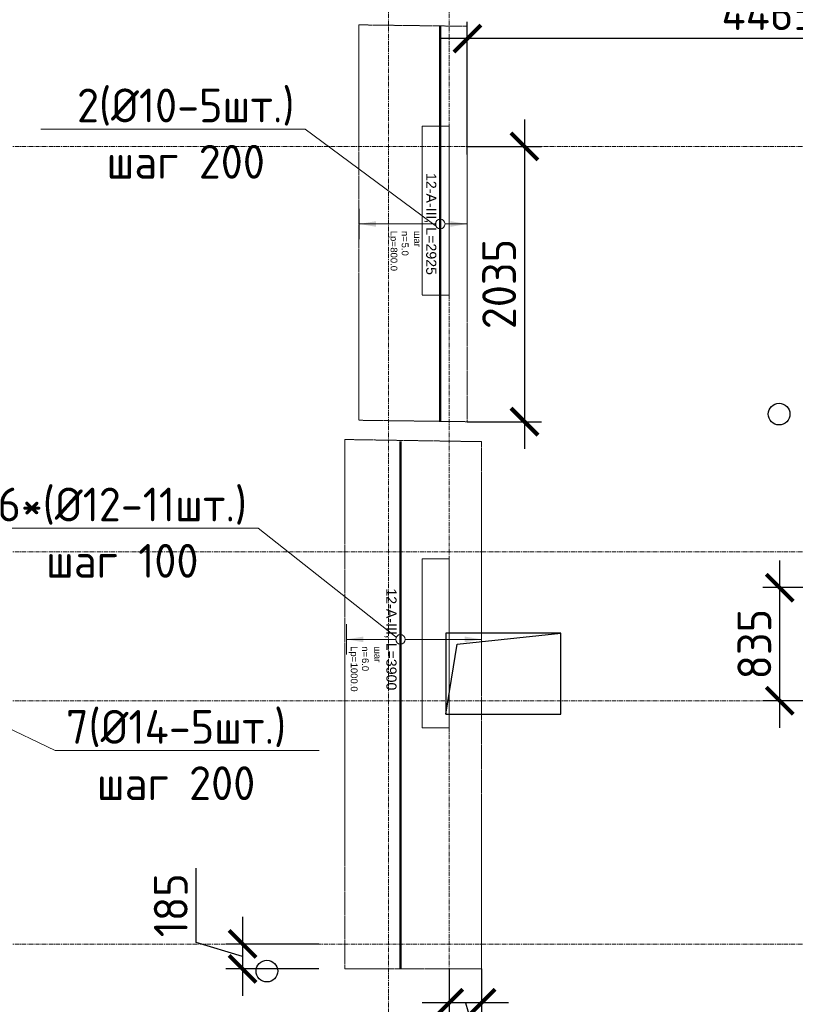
# Model space of a CAD drawing. Header units: millimetres. Extents: x -5898314 to 1055204, y -720802 to 1562611.
# Tile 315 of 362: x 111554 to 117294, y -38050 to -30767. Entities that reach past the tile are written whole.
import ezdxf
from ezdxf import colors
from ezdxf.entities.mleader import LeaderData, LeaderLine
from ezdxf.enums import TextEntityAlignment as Align
from ezdxf.math import Vec2, Vec3

# ---------------------------------------------------------------- set-up
doc = ezdxf.new("R2010")
doc.units = ezdxf.units.MM
doc.set_wipeout_variables(frame=1)
for name, pattern in [('01 Штриховая _4 мм_', [6, 3.5, -2.5]), ('______5', [1100, 800, -100, 100, -100]), ('DASHED', [7, 5, -2, 0]), ('GOST2.303 4', [7, 5, -2, 0]), ('осевая', [50.8, 31.75, -6.35, 6.35, -6.35])]:
    doc.linetypes.add(name, pattern=pattern)
for name, color, linetype, lineweight in [('907Сл Осевые', 1, 'Continuous', 0), ('Standard', 7, 'Continuous', 25), ('АрмСтер', 2, 'Continuous', 50), ('контур распр. стерхней', 2, 'GOST2.303 4', 20), ('Оси', 40, '______5', 18), ('Перекрытие ж_бетон', 1, 'Continuous', 30), ('подоснова', 151, 'Continuous', 5), ('РАЗМЕРЫ', 1, 'Continuous', 9), ('Узлы', 7, 'Continuous', 0)]:
    doc.layers.add(name, color=color, linetype=linetype, lineweight=lineweight)
doc.layers.add('АрмСтер_атрибуты', color=2, linetype='Continuous', lineweight=0, plot=False)
doc.layers.add('Колонна_ бетон', color=7, linetype='Continuous', lineweight=50, true_color=0xb4b496)
doc.styles.add('GOST-2.304_Type-B', font='GOST_Common.ttf')
doc.styles.get("Standard").update_dxf_attribs({"font": 'arial.ttf'})
doc.styles.add('Аннотативный', font='arial.ttf')
doc.dimstyles.new('СПДС', dxfattribs={"dimscale": 100, "dimtxt": 2.5, "dimasz": 2, "dimexe": 1.25, "dimexo": 0, "dimtad": 1, "dimdec": 0, "dimrnd": 5, "dimtxsty": 'GOST-2.304_Type-B', "dimblk": 'ARCHTICK', "dimcen": 2.5, "dimdle": 2, "dimclrd": 1, "dimclre": 1, "dimclrt": 1, "dimadec": 0, "dimazin": 2, "dimtfac": 0.75, "dimtdec": 0, "dimtmove": 1, "dimatfit": 3, "dimfxl": 1, "dimtfillclr": 256, "dimtolj": 1, "dimarcsym": 1})

# ---------------------------------------------------------------- blocks, each defined once
blk = doc.blocks.new('подложка стн 1-го этажа')
at = {"layer": 'Колонна_ бетон', "color": 252, "linetype": 'DASHED', "lineweight": 0, "ltscale": 0.5, "true_color": 0x939598, "transparency": 33554687}
for p, q in [((16793.8, 23161.8, -200), (16593.8, 23161.8, -200)), ((16593.8, 23161.8, -200), (16593.8, 23161.8, -200)), ((16593.8, 23161.8, -200), (16593.8, 21911.8, -200)), ((16793.8, 23161.8, -200), (16593.8, 23161.8, -200)), ((16593.8, 23161.8, -200), (16593.8, 23161.8, -200)), ((16593.8, 23161.8, -200), (16593.8, 21911.8, -200)), ((16793.8, 23161.8, -200), (16793.8, 23161.8, -200)), ((16793.8, 21911.8, -200), (16793.8, 23161.8, -200)), ((16793.8, 23161.8, -200), (16793.8, 23161.8, -200)), ((16793.8, 21911.8, -200), (16793.8, 23161.8, -200)), ((16593.8, 21911.8, -200), (16793.8, 21911.8, -200)), ((16593.8, 21911.8, -200), (16593.8, 21911.8, -200)), ((16593.8, 21911.8, -200), (16793.8, 21911.8, -200)), ((16593.8, 21911.8, -200), (16593.8, 21911.8, -200)), ((16793.8, 21911.8, -200), (16793.8, 21911.8, -200)), ((16793.8, 21911.8, -200), (16793.8, 21911.8, -200)), ((16793.8, 19961.8, -200), (16593.8, 19961.8, -200)), ((16593.8, 19961.8, -200), (16593.8, 19961.8, -200)), ((16593.8, 18711.8, -200), (16593.8, 19961.8, -200)), ((16793.8, 19961.8, -200), (16593.8, 19961.8, -200)), ((16593.8, 19961.8, -200), (16593.8, 19961.8, -200)), ((16593.8, 18711.8, -200), (16593.8, 19961.8, -200)), ((16793.8, 19961.8, -200), (16793.8, 19961.8, -200)), ((16793.8, 18711.8, -200), (16793.8, 19961.8, -200)), ((16793.8, 19961.8, -200), (16793.8, 19961.8, -200)), ((16793.8, 18711.8, -200), (16793.8, 19961.8, -200)), ((16593.8, 18711.8, -200), (16793.8, 18711.8, -200)), ((16593.8, 18711.8, -200), (16593.8, 18711.8, -200)), ((16593.8, 18711.8, -200), (16793.8, 18711.8, -200)), ((16593.8, 18711.8, -200), (16593.8, 18711.8, -200)), ((16793.8, 18711.8, -200), (16793.8, 18711.8, -200)), ((16793.8, 18711.8, -200), (16793.8, 18711.8, -200))]:
    blk.add_line(p, q, dxfattribs=at)
blk = doc.blocks.new('оси блок 2')
at = {"layer": 'Оси', "color": 16, "linetype": 'осевая', "lineweight": 0, "transparency": 33554687}
for p, q in [((-77404.7, -323084.4), (-77404.7, -347462.5)), ((-76954.7, -323084.4), (-76954.7, -347468.4)), ((-89822.3, -329401.3), (-37238.5, -329401.3)), ((-89822.3, -332401.3), (-37238.5, -332401.3)), ((-89822.3, -333501.3), (-37238.5, -333501.3)), ((-89822.3, -335301.3), (-37238.5, -335301.3))]:
    blk.add_line(p, q, dxfattribs=at)
blk = doc.blocks.new('_None')
blk = doc.blocks.new('*U1047')
at = {"layer": 'РАЗМЕРЫ'}
for p, q in [((112.5, 200), (-112.5, 200)), ((112.5, -600), (-112.5, -600))]:
    blk.add_line(p, q, dxfattribs=at)
at = {"layer": 'РАЗМЕРЫ', "ltscale": 15}
blk.add_line((0, -600), (0, 200), dxfattribs=at)
at = {"layer": 'РАЗМЕРЫ'}
for points in [[(0, 200), (20.9, 74.8), (-20.9, 74.8)], [(0, -600), (20.9, -474.8), (-20.9, -474.8)]]:
    blk.add_solid(points, dxfattribs=at)
at = {"layer": 'АрмСтер_атрибуты', "color": 215, "ltscale": 15, "style": 'Аннотативный'}
for s, p in [('шаг', (51.4, -194.2)), ('n=', (51.4, -285.1)), ('Lр=', (50.2, -367.8))]:
    blk.add_text(s, height=50, dxfattribs=at).set_placement(p)
at = {"layer": 'АрмСтер_атрибуты', "style": 'Аннотативный', "flags": 8}
blk.add_attdef('ПОЗ', (110, 29.6), '', height=75, dxfattribs=at)
at = {"layer": 'АрмСтер_атрибуты', "color": 215, "style": 'Аннотативный'}
for tag, p, flags in [('ШАГ', (190.9, -194.2), 10), ('КОЛ', (138, -285.1), 8), ('ШИРИНА', (172.9, -367.8), 8)]:
    blk.add_attdef(tag, p, '', height=50, dxfattribs=dict(at, flags=flags))
at = {"layer": 'АрмСтер_атрибуты', "flags": 9}
for tag, p in [('МАССА', (-1033.5, -1010.5)), ('ОБОЗНАЧЕНИЕ', (-1033.5, -1124.4))]:
    blk.add_attdef(tag, p, '', height=75, dxfattribs=at)
at = {"linetype": 'Continuous', "lineweight": 0}
blk.add_wipeout([(35, 0), (28.3, 20.6), (10.8, 33.3), (-10.8, 33.3), (-28.3, 20.6), (-35, 0), (-28.3, -20.6), (-10.8, -33.3), (10.8, -33.3), (28.3, -20.6)], dxfattribs=at)
at = {"color": 0, "linetype": 'ByBlock', "lineweight": -2, "ltscale": 100}
blk.add_line((-1462.5, 0), (1462.5, 0), dxfattribs=at)
at = {"layer": 'РАЗМЕРЫ'}
blk.add_circle((0, 0), 35, dxfattribs=at)
at = {"layer": 'АрмСтер_атрибуты', "style": 'Аннотативный', "flags": 8}
blk.add_attdef('НАИМЕНОВАНИЕ', text='', height=75, dxfattribs=at).set_placement((0, -29.3), align=Align.TOP_CENTER)
blk = doc.blocks.new('*U1059')
at = {"layer": 'РАЗМЕРЫ'}
for p, q in [((112.5, 600), (-112.5, 600)), ((112.5, -400), (-112.5, -400))]:
    blk.add_line(p, q, dxfattribs=at)
at = {"layer": 'РАЗМЕРЫ', "ltscale": 15}
blk.add_line((0, -400), (0, 600), dxfattribs=at)
at = {"layer": 'РАЗМЕРЫ'}
for points in [[(0, 600), (20.9, 474.8), (-20.9, 474.8)], [(0, -400), (20.9, -274.8), (-20.9, -274.8)]]:
    blk.add_solid(points, dxfattribs=at)
at = {"layer": 'АрмСтер_атрибуты', "color": 215, "ltscale": 15, "style": 'Аннотативный'}
for s, p in [('шаг', (51.4, -194.2)), ('n=', (51.4, -285.1)), ('Lр=', (50.2, -367.8))]:
    blk.add_text(s, height=50, dxfattribs=at).set_placement(p)
at = {"layer": 'АрмСтер_атрибуты', "style": 'Аннотативный', "flags": 8}
blk.add_attdef('ПОЗ', (110, 29.6), '', height=75, dxfattribs=at)
at = {"layer": 'АрмСтер_атрибуты', "color": 215, "style": 'Аннотативный'}
for tag, p, flags in [('ШАГ', (190.9, -194.2), 10), ('КОЛ', (138, -285.1), 8), ('ШИРИНА', (172.9, -367.8), 8)]:
    blk.add_attdef(tag, p, '', height=50, dxfattribs=dict(at, flags=flags))
at = {"layer": 'АрмСтер_атрибуты', "flags": 9}
for tag, p in [('МАССА', (-1033.5, -610.5)), ('ОБОЗНАЧЕНИЕ', (-1033.5, -724.4))]:
    blk.add_attdef(tag, p, '', height=75, dxfattribs=at)
at = {"linetype": 'Continuous', "lineweight": 0}
blk.add_wipeout([(35, 0), (28.3, 20.6), (10.8, 33.3), (-10.8, 33.3), (-28.3, 20.6), (-35, 0), (-28.3, -20.6), (-10.8, -33.3), (10.8, -33.3), (28.3, -20.6)], dxfattribs=at)
at = {"color": 0, "linetype": 'ByBlock', "lineweight": -2, "ltscale": 100}
blk.add_line((-1462.5, 0), (2437.5, 0), dxfattribs=at)
at = {"layer": 'РАЗМЕРЫ'}
blk.add_circle((0, 0), 35, dxfattribs=at)
at = {"layer": 'АрмСтер_атрибуты', "style": 'Аннотативный', "flags": 8}
blk.add_attdef('НАИМЕНОВАНИЕ', text='', height=75, dxfattribs=at).set_placement((0, -29.3), align=Align.TOP_CENTER)
blk = doc.blocks.new('_ArchTick')
at = {"color": 0, "linetype": 'ByBlock', "const_width": 0.15}
blk.add_lwpolyline([(-0.5, -0.5), (0.5, 0.5)], dxfattribs=at)
blk = doc.blocks.new('*D1143')
at = {"layer": '907Сл Осевые', "color": 1, "lineweight": -2, "transparency": 16777216}
for p, q in [((115289.7, -31504.4), (115289.7, -33940.5)), ((114866.5, -31704.4), (115414.7, -31704.4)), ((114866.5, -33740.5), (115414.7, -33740.5))]:
    blk.add_line(p, q, dxfattribs=at)
at = {"layer": 'DEFPOINTS', "color": 0, "lineweight": 0, "transparency": 16777216}
for p in [(114866.5, -31704.4), (114866.5, -33740.5), (115289.7, -33740.5)]:
    blk.add_point(p, dxfattribs=at)
at = {"layer": '907Сл Осевые', "color": 1, "lineweight": -2, "transparency": 16777216, "xscale": 200, "yscale": 200, "zscale": 200}
for p, rotation in [((115289.7, -31704.4), 90), ((115289.7, -33740.5), 270)]:
    blk.add_blockref('_ArchTick', p, dxfattribs=dict(at, rotation=rotation))
at = {"layer": '907Сл Осевые', "color": 1, "lineweight": 0, "transparency": 16777216, "insert": (115102.2, -32722.5), "char_height": 250, "attachment_point": 5, "rotation": 90, "style": 'GOST-2.304_Type-B'}
blk.add_mtext('\\A1;2035', dxfattribs=at)
blk = doc.blocks.new('*D1144')
at = {"layer": '907Сл Осевые', "color": 1, "lineweight": -2, "transparency": 16777216}
for p, q in [((114866.5, -31763.4), (114866.5, -30781.4)), ((119332.8, -31817.8), (119332.8, -30781.4)), ((119532.8, -30906.4), (114666.5, -30906.4))]:
    blk.add_line(p, q, dxfattribs=at)
at = {"layer": 'DEFPOINTS', "color": 0, "lineweight": 0, "transparency": 16777216}
for p in [(114866.5, -30906.4), (114866.5, -31763.4), (119332.8, -31817.8)]:
    blk.add_point(p, dxfattribs=at)
at = {"layer": '907Сл Осевые', "color": 1, "lineweight": -2, "transparency": 16777216, "xscale": 200, "yscale": 200, "zscale": 200, "rotation": 180}
blk.add_blockref('_ArchTick', (114866.5, -30906.4), dxfattribs=at)
at = {"layer": '907Сл Осевые', "color": 1, "lineweight": -2, "transparency": 16777216, "xscale": 200, "yscale": 200, "zscale": 200}
blk.add_blockref('_ArchTick', (119332.8, -30906.4), dxfattribs=at)
at = {"layer": '907Сл Осевые', "color": 1, "lineweight": 0, "transparency": 16777216, "insert": (117099.7, -30718.9), "char_height": 250, "attachment_point": 5, "style": 'GOST-2.304_Type-B'}
blk.add_mtext('\\A1;4465', dxfattribs=at)
blk = doc.blocks.new('*D1149')
at = {"layer": '907Сл Осевые', "color": 1, "lineweight": -2, "transparency": 16777216}
for p, q in [((114732.8, -37788.2), (114732.8, -38164)), ((114972, -37788.2), (114972, -38164)), ((115172, -38039), (114532.8, -38039)), ((114852.4, -38039), (115030.5, -38632.8)), ((115030.5, -38632.8), (115655.5, -38632.8))]:
    blk.add_line(p, q, dxfattribs=at)
at = {"layer": 'DEFPOINTS', "color": 0, "lineweight": 0, "transparency": 16777216}
for p in [(114732.8, -37788.2), (114972, -37788.2), (114732.8, -38039)]:
    blk.add_point(p, dxfattribs=at)
at = {"layer": '907Сл Осевые', "color": 1, "lineweight": -2, "transparency": 16777216, "xscale": 200, "yscale": 200, "zscale": 200, "rotation": 180}
blk.add_blockref('_ArchTick', (114732.8, -38039), dxfattribs=at)
at = {"layer": '907Сл Осевые', "color": 1, "lineweight": -2, "transparency": 16777216, "xscale": 200, "yscale": 200, "zscale": 200}
blk.add_blockref('_ArchTick', (114972, -38039), dxfattribs=at)
at = {"layer": '907Сл Осевые', "color": 1, "lineweight": 0, "transparency": 16777216, "insert": (115343, -38445.3), "char_height": 250, "attachment_point": 5, "style": 'GOST-2.304_Type-B'}
blk.add_mtext('\\A1;240', dxfattribs=at)
blk = doc.blocks.new('*D1154')
at = {"layer": '907Сл Осевые', "color": 1, "lineweight": -2, "transparency": 16777216}
for p, q in [((112859.8, -37593.2), (112859.8, -37043.2)), ((113203.5, -37404.4), (113203.5, -37988.2)), ((113203.5, -37696.3), (112859.8, -37593.2)), ((113767.4, -37604.4), (113078.5, -37604.4)), ((113767.4, -37788.2), (113078.5, -37788.2))]:
    blk.add_line(p, q, dxfattribs=at)
at = {"layer": 'DEFPOINTS', "color": 0, "lineweight": 0, "transparency": 16777216}
for p in [(113767.4, -37604.4), (113203.5, -37788.2), (113767.4, -37788.2)]:
    blk.add_point(p, dxfattribs=at)
at = {"layer": '907Сл Осевые', "color": 1, "lineweight": -2, "transparency": 16777216, "xscale": 200, "yscale": 200, "zscale": 200}
for p, rotation in [((113203.5, -37604.4), 90), ((113203.5, -37788.2), 270)]:
    blk.add_blockref('_ArchTick', p, dxfattribs=dict(at, rotation=rotation))
at = {"layer": '907Сл Осевые', "color": 1, "lineweight": 0, "transparency": 16777216, "insert": (112672.3, -37318.2), "char_height": 250, "attachment_point": 5, "rotation": 90, "style": 'GOST-2.304_Type-B'}
blk.add_mtext('\\A1;185', dxfattribs=at)
blk = doc.blocks.new('*D1159')
at = {"layer": '907Сл Осевые', "color": 1, "lineweight": -2, "transparency": 16777216}
for p, q in [((117178.3, -36004.4), (117178.3, -34768.3)), ((117526, -34968.3), (117053.3, -34968.3)), ((117526, -35804.4), (117053.3, -35804.4))]:
    blk.add_line(p, q, dxfattribs=at)
at = {"layer": 'DEFPOINTS', "color": 0, "lineweight": 0, "transparency": 16777216}
for p in [(117178.3, -34968.3), (117526, -34968.3), (117526, -35804.4)]:
    blk.add_point(p, dxfattribs=at)
at = {"layer": '907Сл Осевые', "color": 1, "lineweight": -2, "transparency": 16777216, "xscale": 200, "yscale": 200, "zscale": 200}
for p, rotation in [((117178.3, -34968.3), 90), ((117178.3, -35804.4), 270)]:
    blk.add_blockref('_ArchTick', p, dxfattribs=dict(at, rotation=rotation))
at = {"layer": '907Сл Осевые', "color": 1, "lineweight": 0, "transparency": 16777216, "insert": (116990.8, -35386.4), "char_height": 250, "attachment_point": 5, "rotation": 90, "style": 'GOST-2.304_Type-B'}
blk.add_mtext('\\A1;835', dxfattribs=at)

msp = doc.modelspace()

# ---------------------------------------------------------------- linework, layer by layer
at = {"layer": 'Standard', "color": 7, "linetype": 'Continuous', "lineweight": 25, "transparency": 33554687}
msp.add_lwpolyline([(114708.56, -35904.44), (114792.26, -35385.52), (115558.56, -35304.44)], dxfattribs=at)
at = {"layer": 'контур распр. стерхней', "linetype": '01 Штриховая _4 мм_'}
for points in [[(114064.2, -33730.08), (114064.2, -30805.07), (114866.55, -30815.55), (114866.55, -33740.55)], [(113961.16, -37788.23), (113961.16, -33872.44), (114972.01, -33888.22), (114972.01, -37788.22)]]:
    msp.add_lwpolyline(points, close=True, dxfattribs=at)
at = {"layer": 'Перекрытие ж_бетон'}
msp.add_lwpolyline([(115558.56, -35304.44), (114708.56, -35304.44), (114708.56, -35904.44), (115558.56, -35904.44), (115558.56, -35304.44)], close=True, dxfattribs=at)
for centre in [(117173.56, -33684.44), (117173.56, -33684.44), (113383.38, -37804.87)]:
    msp.add_circle(centre, 80, dxfattribs=at)

# ---------------------------------------------------------------- block references
msp.add_blockref('подложка стн 1-го этажа', (97939.43, -54716.23, 560), dxfattribs=at)
at = {"layer": 'подоснова', "color": 2, "ltscale": 0.3}
msp.add_blockref('оси блок 2', (191688.07, 297696.88), dxfattribs=at)

# ---------------------------------------------------------------- dimensions: what is measured, and where the dimension line sits
at = {"layer": '907Сл Осевые', "color": 4, "lineweight": 0}
for base, p1, p2, picture, middle in [((117178.33, -34968.34), (117526, -35804.38), (117526, -34968.34), '*D1159', (116990.83, -35386.36)), ((113203.54, -37788.23), (113767.43, -37604.38), (113767.43, -37788.23), '*D1154', (112672.29, -37530.68))]:
    dim = msp.add_linear_dim(base=base, p1=p1, p2=p2, angle=90, dimstyle='СПДС', override={"dimtxt": 2.5}, dxfattribs=at)
    dim.commit()
    dim.dimension.update_dxf_attribs({"geometry": picture, "text_midpoint": middle})

# ---------------------------------------------------------------- leaders
at = {"layer": 'подоснова', "color": 4, "lineweight": 0, "ltscale": 0.3}
ml = msp.add_multileader_mtext('Standard', dxfattribs=at)
ml.set_content('6*(%%C12-11шт.)\\Pшаг 100', color=4, style='GOST-2.304_Type-B')
ml.set_leader_properties(color=256, linetype='ByLayer', lineweight=15)
ml.set_arrow_properties(name='NONE')
ml.build(insert=Vec2(0, 0))
ml.multileader.update_dxf_attribs({"text_left_attachment_type": 6, "text_right_attachment_type": 6, "dogleg_length": 0.1, "arrow_head_size": 18})
ctx = ml.context
ctx.base_point, ctx.char_height, ctx.arrow_head_size, ctx.landing_gap_size, ctx.plane_origin = Vec3(111307.62, -34528.11, 180), 250, 18, 20, Vec3(105878.71, -32481.17, 180)
ctx.left_attachment, ctx.right_attachment, ctx.text_align_type = 6, 6, 1
notes = []
notes.append((ctx, [(1, (1, 1, 0), (113318.93, -34528.11, 180), (-1, 0), 0.1, [(0, [(114373.49, -35362.23, 180)], 0, [])])]))
ctx.mtext.insert, ctx.mtext.alignment, ctx.mtext.flow_direction = Vec3(112313.22, -34228.11, 180), 2, 5
at = {"layer": 'подоснова', "color": 6, "lineweight": 0, "ltscale": 0.3}
ml = msp.add_multileader_mtext('Standard', dxfattribs=at)
ml.set_content('7(%%C14-5шт.)\\Pшаг 200', color=6, style='GOST-2.304_Type-B')
ml.set_leader_properties(color=256, linetype='ByLayer', lineweight=15)
ml.set_arrow_properties(name='NONE')
ml.build(insert=Vec2(0, 0))
ml.multileader.update_dxf_attribs({"text_left_attachment_type": 6, "text_right_attachment_type": 6, "dogleg_length": 0.1, "arrow_head_size": 18})
ctx = ml.context
ctx.base_point, ctx.char_height, ctx.arrow_head_size, ctx.landing_gap_size, ctx.plane_origin = Vec3(111817.02, -36173.14, 180), 250, 18, 20, Vec3(102535.32, -31441.59, 180)
ctx.left_attachment, ctx.right_attachment, ctx.text_align_type = 6, 6, 1
notes.append((ctx, [(0, (1, 1, 0), (111816.92, -36173.14, 180), (1, 0), 0.1, [(0, [(111173.59, -35865.35, 180)], 0, [])])]))
ctx.mtext.insert, ctx.mtext.alignment, ctx.mtext.flow_direction = Vec3(112711.45, -35873.14, 180), 2, 5
at = {"layer": 'Узлы', "color": 80, "linetype": 'Continuous', "lineweight": 0}
ml = msp.add_multileader_mtext('Standard', dxfattribs=at)
ml.set_content('2(%%C10-5шт.)\\Pшаг 200', color=80, style='GOST-2.304_Type-B')
ml.set_leader_properties(color=256, linetype='ByLayer', lineweight=15)
ml.set_arrow_properties(name='NONE')
ml.build(insert=Vec2(0, 0))
ml.multileader.update_dxf_attribs({"text_left_attachment_type": 6, "text_right_attachment_type": 6, "dogleg_length": 0.1, "arrow_head_size": 18})
ctx = ml.context
ctx.base_point, ctx.char_height, ctx.arrow_head_size, ctx.landing_gap_size, ctx.plane_origin = Vec3(111900.48, -31575.89, 180), 250, 18, 20, Vec3(106333.31, -28122.54, 180)
ctx.left_attachment, ctx.right_attachment, ctx.text_align_type = 6, 6, 1
notes.append((ctx, [(1, (1, 1, 0), (113665.58, -31575.89, 180), (-1, 0), 0.1, [(0, [(114656.27, -32309.68, 180)], 0, [])])]))
ctx.mtext.insert, ctx.mtext.alignment, ctx.mtext.flow_direction = Vec3(112782.98, -31275.89, 180), 2, 5
for ctx, leaders in notes:
    for number, flags, end, landing, length, lines in leaders:
        leader = LeaderData()
        leader.index, (leader.has_last_leader_line, leader.has_dogleg_vector, leader.attachment_direction) = number, flags
        leader.last_leader_point, leader.dogleg_vector, leader.dogleg_length = Vec3(end), Vec3(landing), length
        for number, points, colour, breaks in lines:
            line = LeaderLine()
            line.index, line.vertices, line.color, line.breaks = number, Vec3.list(points), colors.encode_raw_color(colour), breaks
            leader.lines.append(line)
        ctx.leaders.append(leader)

# ---------------------------------------------------------------- next in the draw order: block references
at = {"layer": 'АрмСтер', "ltscale": 15}
ref = msp.add_blockref('*U1047', (114666.55, -32278.05), dxfattribs=dict(at, rotation=270))
ref.add_attrib('НАИМЕНОВАНИЕ', '12-A-III, L=2925', dxfattribs={"layer": 'АрмСтер_атрибуты', "height": 75, "rotation": 270, "style": 'Аннотативный', "flags": 8}).set_placement((114637.21, -32278.05), align=Align.TOP_CENTER)
ref.add_attrib('КОЛ', '5.0', (114381.42, -32416.1), dxfattribs={"layer": 'АрмСтер_атрибуты', "color": 215, "height": 50, "rotation": 270, "style": 'Аннотативный', "flags": 8})
ref.add_attrib('ШИРИНА', '800.0', (114298.75, -32450.94), dxfattribs={"layer": 'АрмСтер_атрибуты', "color": 215, "height": 50, "rotation": 270, "style": 'Аннотативный', "flags": 8})
ref = msp.add_blockref('*U1059', (114372.01, -35350.72), dxfattribs=dict(at, rotation=270))
ref.add_attrib('НАИМЕНОВАНИЕ', '12-A-III, L=3900', dxfattribs={"layer": 'АрмСтер_атрибуты', "height": 75, "rotation": 270, "style": 'Аннотативный', "flags": 8}).set_placement((114342.67, -35350.72), align=Align.TOP_CENTER)
ref.add_attrib('КОЛ', '6.0', (114086.88, -35488.77), dxfattribs={"layer": 'АрмСтер_атрибуты', "color": 215, "height": 50, "rotation": 270, "style": 'Аннотативный', "flags": 8})
ref.add_attrib('ШИРИНА', '1000.0', (114004.21, -35523.61), dxfattribs={"layer": 'АрмСтер_атрибуты', "color": 215, "height": 50, "rotation": 270, "style": 'Аннотативный', "flags": 8})

# ---------------------------------------------------------------- next in the draw order: dimensions: what is measured, and where the dimension line sits
at = {"layer": '907Сл Осевые', "lineweight": 0}
for base, p1, p2, picture, middle in [((114866.55, -30906.44), (119332.76, -31817.77), (114866.55, -31763.39), '*D1144', (117099.66, -30718.94)), ((114732.76, -38039.01), (114972.01, -37788.22), (114732.76, -37788.22), '*D1149', (115093.01, -38445.26))]:
    dim = msp.add_linear_dim(base=base, p1=p1, p2=p2, dimstyle='СПДС', override={"dimtxt": 2.5}, dxfattribs=at)
    dim.commit()
    dim.dimension.update_dxf_attribs({"geometry": picture, "text_midpoint": middle})
dim = msp.add_linear_dim(base=(115289.71, -33740.55), p1=(114866.55, -31704.38), p2=(114866.55, -33740.55), angle=90, dimstyle='СПДС', override={"dimtxt": 2.5}, dxfattribs=at)
dim.commit()
dim.dimension.update_dxf_attribs({"geometry": '*D1143', "text_midpoint": (115102.21, -32722.47)})

doc.saveas('drawing.dxf')
